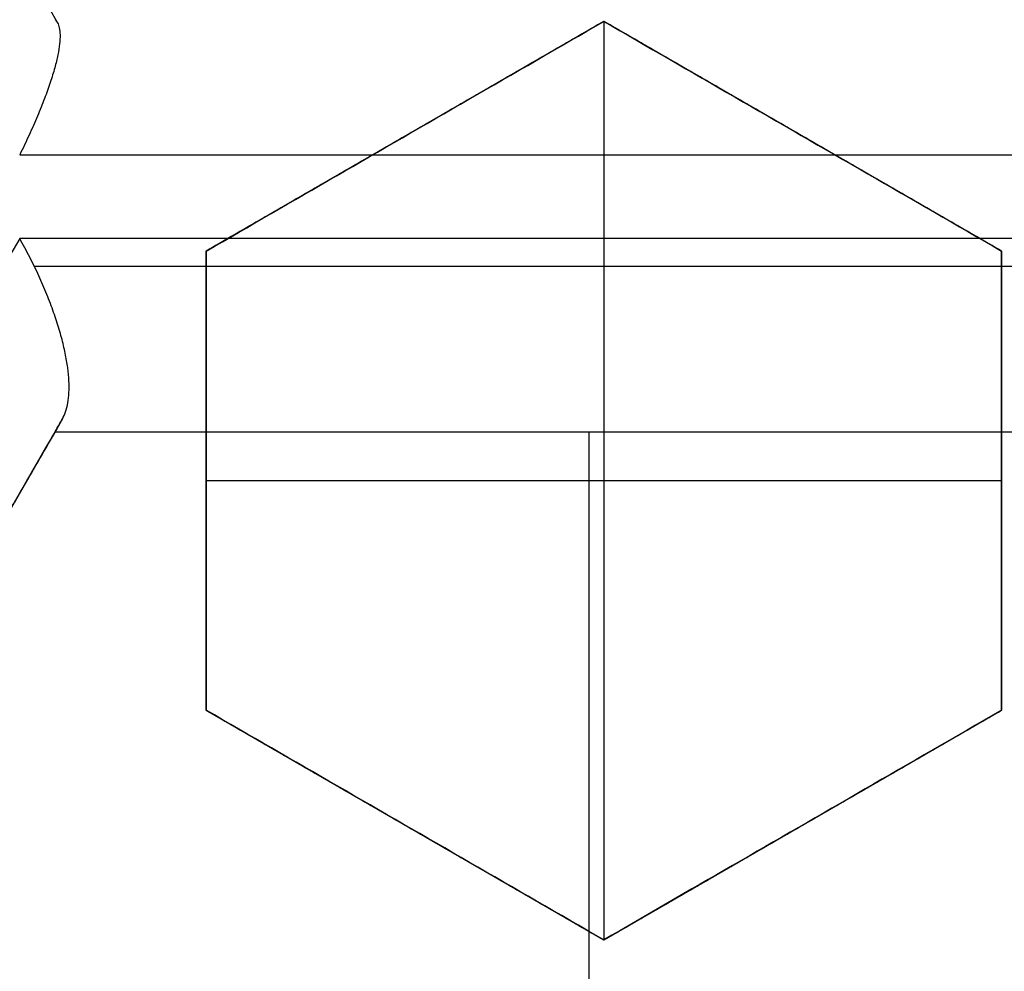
# Model space of a CAD drawing. Header units: centimetres. Extents: x -11.4 to 11.4, y -26.1 to 0.
# Tile 556 of 656: x -6.6108 to -6.5513, y -23.5899 to -23.5325. Entities that reach past the tile are written whole.
import ezdxf

# ---------------------------------------------------------------- set-up
doc = ezdxf.new("R2010")
doc.units = ezdxf.units.CM
doc.layers.add('Default', color=7, linetype='Continuous', true_color=0x000000)

msp = doc.modelspace()

# ---------------------------------------------------------------- linework, layer by layer
at = {"layer": 'Default'}
for p, q in [((-6.575500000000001, -23.53262762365, -3.269515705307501), (-6.599499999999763, -23.54648403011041, -3.269515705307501)), ((-6.551500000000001, -23.54648403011, -3.274535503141), (-6.575499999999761, -23.53262762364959, -3.274535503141)), ((-6.575500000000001, -23.53262762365, -3.2875), (-6.575500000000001, -23.58805324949, -3.2875)), ((-6.587499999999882, -23.53955582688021, -3.287500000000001), (-6.587499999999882, -23.53955582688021, -3.256550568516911)), ((-6.56349999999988, -23.53955582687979, -3.2875), (-6.56349999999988, -23.53955582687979, -3.264535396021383)), ((-6.599500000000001, -23.54648403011, -3.267559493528), (-6.599500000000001, -23.57419684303, -3.267559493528)), ((-6.551500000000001, -23.57419684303, -3.2757495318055), (-6.551500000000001, -23.54648403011, -3.2757495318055)), ((-6.608647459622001, -23.55742408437, -4.610801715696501), (-6.640897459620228, -23.61328272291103, -4.610801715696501)), ((-6.544147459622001, -23.55742408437, -4.5982013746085), (-6.608647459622, -23.55742408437, -4.5982013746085)), ((-6.576397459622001, -23.55742408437, -4.515), (-6.576397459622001, -23.66914136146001, -4.515)), ((-6.576132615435, -23.55742408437, -4.667619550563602), (-6.576132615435, -23.55742408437, -4.515)), ((-6.599500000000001, -23.56034043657, -3.2875), (-6.551500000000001, -23.56034043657, -3.2875)), ((-6.599500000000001, -23.56034043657, -3.287500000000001), (-6.599500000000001, -23.56034043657, -3.24951447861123)), ((-6.551500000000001, -23.56034043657, -3.2875), (-6.551500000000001, -23.56034043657, -3.265734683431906)), ((-6.599500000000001, -23.57419684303, -3.267559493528), (-6.57550000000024, -23.58805324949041, -3.267559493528)), ((-6.575499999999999, -23.58805324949, -3.2707965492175), (-6.551500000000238, -23.57419684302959, -3.2707965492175)), ((-6.58750000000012, -23.58112504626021, -3.287500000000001), (-6.58750000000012, -23.58112504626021, -3.250814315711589)), ((-6.563500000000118, -23.5811250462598, -3.2875), (-6.563500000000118, -23.5811250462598, -3.259043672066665))]:
    msp.add_line(p, q, dxfattribs=at)
at = {"layer": 'Default', "extrusion": (0, 0, -1)}
for centre, radius, start, end in [((7.050000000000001, -23.75, 3), 0.9, 90, 270), ((7.050000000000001, -23.75, 3.789997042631), 0.8999999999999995, 90, 270), ((7.050000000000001, -23.75, 4.600000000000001), 0.8550000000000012, 90, 270), ((7.050000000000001, -23.75, 4.27), 0.8250000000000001, 0, 180), ((7.050000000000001, -23.75, 4.48), 0.82, 0, 180), ((7.050000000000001, -23.75, 4.455), 0.7950000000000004, 0, 180), ((7.050000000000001, -23.75, 4.32), 0.7825000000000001, 0, 180), ((7.050000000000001, -23.75, 4.455), 0.7825000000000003, 0, 180), ((7.050000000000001, -23.75, 3.984878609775), 0.7584500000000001, 90, 180), ((7.050000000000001, -23.75, 4.345000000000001), 0.7575000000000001, 0, 180), ((7.050000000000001, -23.75, 3.2675), 0.6775000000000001, 0, 180), ((7.050000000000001, -23.75, 3.2775), 0.677500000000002, 0, 180), ((7.050000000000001, -23.75, 3.25), 0.6725, 0, 180), ((7.050000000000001, -23.75, 3.2875), 0.6725, 0, 180), ((7.050000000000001, -23.75, 3.25), 0.6367740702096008, 0, 180), ((7.050000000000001, -23.75, 3.269019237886), 0.6125, 0, 180), ((7.050000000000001, -23.75, 4.69), 0.6075000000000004, 0, 180), ((7.050000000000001, -23.75, 4.670980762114), 0.6075, 0, 180), ((7.050000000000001, -23.75, 3.255), 0.6075, 0, 180), ((7.050000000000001, -23.75, 3.2875), 0.6075, 0, 180), ((7.050000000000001, -23.75, 3.05), 0.5999999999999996, 90, 270), ((7.050000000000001, -23.75, 3.255), 0.55, 0, 180), ((7.050000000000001, -23.75, 3.263395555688), 0.5500000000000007, 0, 180)]:
    msp.add_arc(centre, radius, start, end, dxfattribs=at)
at = {"layer": 'Default'}
for centre, radius, start, end in [((-7.050000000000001, -23.75, -4.6), 0.8550000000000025, 270, 90), ((-7.050000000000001, -23.75, -4.27), 0.835, 270, 90), ((-7.050000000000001, -23.75, -4.58), 0.8349999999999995, 270, 90), ((-7.050000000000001, -23.75, -4.425000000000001), 0.8349999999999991, 270, 90), ((-7.050000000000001, -23.75, -4.295000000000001), 0.8250000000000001, 0, 180), ((-7.050000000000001, -23.75, -4.282500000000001), 0.8250000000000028, 0, 180), ((-7.050000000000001, -23.75, -4.32), 0.8, 0, 180), ((-7.050000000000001, -23.75, -3.1), 0.775, 270, 90), ((-7.050000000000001, -23.75, -3.5986250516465), 0.7749999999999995, 270, 90), ((-7.050000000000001, -23.75, -4.43), 0.7575000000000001, 0, 180), ((-7.050000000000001, -23.75, -4.3875), 0.7575000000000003, 0, 180), ((-7.050000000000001, -23.75, -3.2425), 0.75, 0, 180), ((-7.050000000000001, -23.75, -3.98), 0.75, 0, 180), ((-7.050000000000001, -23.75, -3.61125), 0.75, 0, 74.77009621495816), ((-7.050000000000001, -23.75, -3.2425), 0.7025000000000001, 0, 180), ((-7.050000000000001, -23.75, -3.2875), 0.6775000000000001, 0, 180), ((-7.050000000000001, -23.75, -3.26875), 0.6724999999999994, 0, 180), ((-7.050000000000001, -23.75, -4.66), 0.67, 0, 180), ((-7.050000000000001, -23.75, -4.69), 0.6400000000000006, 0, 180), ((-7.050000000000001, -23.75, -3.25), 0.636774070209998, 0, 180), ((-7.050000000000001, -23.75, -3.2875), 0.6231698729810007, 0, 180), ((-7.050000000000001, -23.75, -4.680490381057), 0.6075000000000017, 0, 180), ((-7.050000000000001, -23.75, -3.27125), 0.6075000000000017, 0, 180), ((-7.050000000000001, -23.75, -3), 0.6000000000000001, 270, 90), ((-7.050000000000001, -23.75, -3.1), 0.6000000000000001, 270, 90), ((-7.050000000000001, -23.75, -3.271791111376), 0.55, 0, 180)]:
    msp.add_arc(centre, radius, start, end, dxfattribs=at)
at = {"layer": 'Default', "extrusion": (-0.8660254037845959, -0.4999999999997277, 4.43363908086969e-10)}
msp.add_arc((17.04310333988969, -3.595000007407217, 17.48946862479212), 1.088452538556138, 268.2845792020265, 271.7154207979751, dxfattribs=at)
at = {"layer": 'Default', "extrusion": (0, -1, 0)}
msp.add_arc((-7.049999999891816, -3.595000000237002, 23.54067974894), 1.181602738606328, 291.8224643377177, 295.8891782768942, dxfattribs=at)
at = {"layer": 'Default', "extrusion": (-0.8660254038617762, 0.4999999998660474, 4.874831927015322e-10)}
msp.add_arc((24.09310334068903, -3.59499999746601, -6.047774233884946), 1.167293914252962, 250.1413982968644, 254.0973032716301, dxfattribs=at)
at = {"layer": 'Default', "extrusion": (0, 1, 0)}
for centre, radius, start, end in [((7.0499999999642, -3.595000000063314, -23.54572176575), 1.182484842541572, 244.1315639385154, 248.1946493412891), ((7.049999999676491, -3.595000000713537, -23.55742408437), 1.172630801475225, 244.4159726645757, 247.890487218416), ((7.050000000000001, -3.595000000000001, -23.55742408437), 1.172630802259, 244.4159726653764, 247.8904872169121)]:
    msp.add_arc(centre, radius, start, end, dxfattribs=at)
at = {"layer": 'Default', "extrusion": (2.997267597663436e-07, 0.9999999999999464, 1.324097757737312e-07)}
msp.add_arc((7.049992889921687, -3.594996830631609, -23.54742665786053), 1.182630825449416, 244.1803327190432, 248.1510250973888, dxfattribs=at)
at = {"layer": 'Default', "extrusion": (-0.8660254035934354, 0.5000000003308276, -1.043023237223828e-09)}
msp.add_arc((24.09310333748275, -3.595000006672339, -6.055455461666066), 1.157566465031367, 250.3958558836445, 253.7999403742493, dxfattribs=at)
at = {"layer": 'Default', "extrusion": (-0.8660254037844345, 0.5000000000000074, 0)}
msp.add_arc((24.09310333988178, -3.595000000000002, -6.055455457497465), 1.157566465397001, 250.3958558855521, 252.7102881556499, dxfattribs=at)
at = {"layer": 'Default'}
for points, degree in [([(-7.050000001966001, -22.85000591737, -4.579994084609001), (-7.038829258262, -22.85000591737, -4.579994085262), (-7.016470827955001, -22.85041309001, -4.57996809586), (-6.982913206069, -22.85229470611, -4.579978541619), (-6.949430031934, -22.85542554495, -4.579975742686), (-6.916038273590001, -22.85981313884, -4.579976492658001), (-6.882816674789, -22.86545048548, -4.579976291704), (-6.849855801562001, -22.87232107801, -4.579976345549), (-6.817154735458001, -22.88042458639, -4.579976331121), (-6.784792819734, -22.88974261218, -4.579976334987), (-6.752822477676, -22.90025696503, -4.579976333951), (-6.721248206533, -22.91196643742, -4.579976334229), (-6.690138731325, -22.92484687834, -4.579976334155), (-6.659531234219, -22.93888214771, -4.579976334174), (-6.629466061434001, -22.95405467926, -4.579976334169), (-6.60000794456, -22.97033040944, -4.579976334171), (-6.571170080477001, -22.98770094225, -4.57997633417), (-6.542992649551, -23.00614419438, -4.57997633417), (-6.515530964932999, -23.02562391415, -4.57997633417), (-6.488811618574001, -23.04612101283, -4.57997633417), (-6.462881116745, -23.06760056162, -4.57997633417), (-6.437786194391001, -23.09002131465, -4.57997633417), (-6.413531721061, -23.11337910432, -4.57997633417), (-6.390166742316, -23.13762926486, -4.57997633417), (-6.367728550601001, -23.1627320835, -4.57997633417), (-6.346240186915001, -23.18866229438, -4.57997633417), (-6.325745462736, -23.21536660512, -4.57997633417), (-6.306266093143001, -23.24281397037, -4.57997633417), (-6.287815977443, -23.27098694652, -4.57997633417), (-6.270435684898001, -23.29982524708, -4.57997633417), (-6.254144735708, -23.32929531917, -4.57997633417), (-6.238966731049, -23.35935601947, -4.57997633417), (-6.22493234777, -23.3899431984, -4.57997633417), (-6.212045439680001, -23.4210469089, -4.57997633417), (-6.200328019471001, -23.4526190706, -4.57997633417), (-6.189801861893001, -23.48460021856, -4.57997633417), (-6.180477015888, -23.5169596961, -4.57997633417), (-6.172370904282, -23.54963853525, -4.57997633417), (-6.165495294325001, -23.58258113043, -4.57997633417), (-6.159852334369, -23.61577939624, -4.57997633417), (-6.155455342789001, -23.64916502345, -4.57997633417), (-6.152310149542, -23.68268801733, -4.57997633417), (-6.150420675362, -23.71631200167, -4.57997633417), (-6.149790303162, -23.74996560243, -4.57997633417), (-6.150418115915, -23.78361971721, -4.57997633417), (-6.152305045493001, -23.81724384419, -4.57997633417), (-6.155447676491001, -23.85076694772, -4.57997633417), (-6.159842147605, -23.884153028, -4.57997633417), (-6.165482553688, -23.91735152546, -4.57997633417), (-6.172355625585, -23.95029454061, -4.57997633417), (-6.180459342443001, -23.98297436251, -4.57997633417), (-6.189781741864, -24.01533455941, -4.57997633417), (-6.200305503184, -24.0473165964, -4.57997633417), (-6.212020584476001, -24.07888976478, -4.57997633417), (-6.224905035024, -24.10999420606, -4.57997633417), (-6.238937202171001, -24.14058267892, -4.57997633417), (-6.254113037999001, -24.170644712, -4.57997633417), (-6.270401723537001, -24.20011593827, -4.57997633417), (-6.287779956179, -24.2289557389, -4.57997633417), (-6.306227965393, -24.25713010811, -4.57997633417), (-6.325705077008, -24.28457868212, -4.57997633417), (-6.346198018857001, -24.3112848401, -4.57997633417), (-6.367684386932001, -24.33721659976, -4.57997633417), (-6.390120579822, -24.3623209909, -4.57997633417), (-6.413483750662, -24.38657293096, -4.57997633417), (-6.437736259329, -24.40993235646, -4.57997633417), (-6.462829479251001, -24.4323550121, -4.57997633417), (-6.488758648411, -24.45383675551, -4.57997633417), (-6.515476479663, -24.47433588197, -4.57997633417), (-6.542936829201, -24.49381775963, -4.57997633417), (-6.571112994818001, -24.51226319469, -4.57997633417), (-6.599949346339, -24.52963576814, -4.579976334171), (-6.629406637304, -24.54591392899, -4.579976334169), (-6.659470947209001, -24.56108882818, -4.579976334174), (-6.690077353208, -24.57512635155, -4.579976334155), (-6.721186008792, -24.58800916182, -4.579976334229), (-6.752759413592, -24.59972097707, -4.579976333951), (-6.784729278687, -24.61023780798, -4.579976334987), (-6.817091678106, -24.61955853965, -4.579976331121), (-6.849792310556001, -24.62766442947, -4.579976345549), (-6.88275073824, -24.63453701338, -4.579976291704), (-6.915969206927, -24.64017644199, -4.579976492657), (-6.949361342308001, -24.64456678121, -4.579975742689), (-6.982852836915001, -24.64770094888, -4.579978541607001), (-7.016430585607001, -24.64958576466, -4.579968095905), (-7.038814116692, -24.64999408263, -4.579994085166), (-7.049999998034, -24.64999408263, -4.579994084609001)], 3), ([(-7.050000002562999, -22.87000771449, -4.599992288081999), (-7.038929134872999, -22.87000771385, -4.599992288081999), (-7.016824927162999, -22.87044777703, -4.600003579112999), (-6.983759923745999, -22.87231003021, -4.599999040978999), (-6.950849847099, -22.8754191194, -4.600000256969), (-6.918072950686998, -22.87975909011, -4.599999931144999), (-6.885477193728, -22.88532902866, -4.600000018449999), (-6.853104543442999, -22.89212084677, -4.599999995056), (-6.820976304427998, -22.90013377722, -4.600000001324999), (-6.789232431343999, -22.90933233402, -4.599999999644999), (-6.757976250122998, -22.91967364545, -4.600000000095), (-6.727177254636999, -22.93115663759, -4.599999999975), (-6.696849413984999, -22.94377187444, -4.600000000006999), (-6.666982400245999, -22.95752443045, -4.599999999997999), (-6.637633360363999, -22.97239239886, -4.6), (-6.608880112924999, -22.98833558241, -4.6), (-6.580743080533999, -23.00534064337, -4.6), (-6.553257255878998, -23.02338719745, -4.6), (-6.526470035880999, -23.04244368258, -4.6), (-6.500404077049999, -23.06249428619, -4.6), (-6.475109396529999, -23.08350162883, -4.6), (-6.450633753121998, -23.10542314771, -4.6), (-6.426981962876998, -23.12825403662, -4.6), (-6.404200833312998, -23.15195089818, -4.6), (-6.382323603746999, -23.17647785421, -4.6), (-6.361371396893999, -23.20181201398, -4.6), (-6.341387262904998, -23.22790124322, -4.6), (-6.322391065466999, -23.25471754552, -4.6), (-6.304398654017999, -23.28224122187, -4.6), (-6.287450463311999, -23.31041192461, -4.6), (-6.271564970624, -23.33919764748, -4.6), (-6.256764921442, -23.36855872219, -4.6), (-6.243080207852, -23.39843256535, -4.6), (-6.2305142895, -23.42881031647, -4.6), (-6.219089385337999, -23.45964319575, -4.6), (-6.208826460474, -23.4908734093, -4.6), (-6.199734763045, -23.52247268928, -4.6), (-6.191831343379, -23.55438357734, -4.6), (-6.185127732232, -23.58655183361, -4.6), (-6.179626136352, -23.61896932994, -4.6), (-6.175339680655, -23.65156823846, -4.6), (-6.172273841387, -23.68430056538, -4.6), (-6.170432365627, -23.71713212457, -4.6), (-6.169818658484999, -23.74999277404, -4.6), (-6.170431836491, -23.78285372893, -4.6), (-6.172272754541, -23.81568473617, -4.6), (-6.17533790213, -23.84841578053, -4.6), (-6.179623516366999, -23.88101313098, -4.6), (-6.185124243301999, -23.91342969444, -4.6), (-6.191827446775, -23.94559951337, -4.6), (-6.199731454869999, -23.97751522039, -4.6), (-6.208824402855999, -24.00912015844, -4.6), (-6.219088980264, -24.04035585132, -4.6), (-6.230515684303, -24.07119339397, -4.6), (-6.243083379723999, -24.10157483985, -4.6), (-6.256770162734, -24.13145229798, -4.6), (-6.271572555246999, -24.16081683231, -4.6), (-6.287460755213, -24.18960605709, -4.6), (-6.304412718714, -24.21778133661, -4.6), (-6.322408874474, -24.24530870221, -4.6), (-6.341407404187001, -24.27212610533, -4.6), (-6.361391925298, -24.29821371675, -4.6), (-6.382342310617, -24.32354381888, -4.6), (-6.404216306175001, -24.34806569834, -4.6), (-6.426994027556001, -24.37175796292, -4.6), (-6.450643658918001, -24.39458604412, -4.6), (-6.475121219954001, -24.41650866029, -4.6), (-6.500422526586, -24.43752061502, -4.6), (-6.526496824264, -24.45757628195, -4.6), (-6.553291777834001, -24.47663651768, -4.6), (-6.580784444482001, -24.49468551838, -4.6), (-6.608928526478, -24.51169257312, -4.6), (-6.637691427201, -24.52763854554, -4.6), (-6.667051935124, -24.54250933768, -4.599999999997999), (-6.696931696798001, -24.55626435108, -4.600000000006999), (-6.727274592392, -24.56888192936, -4.599999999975), (-6.758087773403, -24.58036572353, -4.600000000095), (-6.789353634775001, -24.59070531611, -4.599999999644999), (-6.821099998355, -24.59989952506, -4.600000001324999), (-6.853227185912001, -24.60790727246, -4.599999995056), (-6.885602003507, -24.61469476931, -4.600000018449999), (-6.918204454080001, -24.62026089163, -4.599999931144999), (-6.950981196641, -24.6245956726, -4.600000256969), (-6.983876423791, -24.62769844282, -4.599999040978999), (-7.01690332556, -24.62955448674, -4.600003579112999), (-7.038958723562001, -24.62999228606, -4.599992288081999), (-7.049999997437, -24.62999228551, -4.599992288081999)], 3), ([(-7.050000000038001, -22.97338343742, -4.211616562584), (-7.040034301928, -22.97326068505, -4.211739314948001), (-7.0200716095, -22.97339655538, -4.211987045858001), (-6.990068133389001, -22.97475443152, -4.212364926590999), (-6.960077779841, -22.97727194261, -4.212748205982), (-6.930172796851, -22.98094910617, -4.213135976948), (-6.900463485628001, -22.98577184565, -4.213526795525), (-6.870960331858, -22.99173644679, -4.213920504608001), (-6.841728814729, -22.9988285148, -4.21431621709), (-6.812767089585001, -23.00704882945, -4.214713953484), (-6.784149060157, -23.01637813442, -4.215112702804), (-6.755903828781, -23.0268065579, -4.215512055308), (-6.728083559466, -23.03831624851, -4.215911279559), (-6.700785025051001, -23.0508628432, -4.216308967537), (-6.673979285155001, -23.06445271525, -4.216705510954), (-6.647535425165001, -23.07916987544, -4.21710293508), (-6.621903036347, -23.09477466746, -4.217494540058), (-6.598251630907, -23.11044028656, -4.217861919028), (-6.577686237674, -23.12510785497, -4.218186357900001), (-6.559354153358, -23.13903749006, -4.21847964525), (-6.54189295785, -23.15310658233, -4.218762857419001), (-6.524518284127, -23.16795465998, -4.219048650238), (-6.507527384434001, -23.18336335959, -4.2193327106), (-6.491033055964, -23.19923462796, -4.219611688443), (-6.475328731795, -23.21524076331, -4.219887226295), (-6.459818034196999, -23.23196178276, -4.220170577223), (-6.443392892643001, -23.25075472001, -4.220483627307), (-6.425759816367, -23.27235681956, -4.220836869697), (-6.407902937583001, -23.29596432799, -4.221215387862), (-6.390537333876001, -23.320853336, -4.221606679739), (-6.374163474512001, -23.34636627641, -4.22200017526), (-6.358774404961, -23.37250001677, -4.222395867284), (-6.344394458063, -23.39922104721, -4.222793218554), (-6.331054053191, -23.42647417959, -4.223191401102), (-6.318782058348, -23.45419617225, -4.223589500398), (-6.307584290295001, -23.4823692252, -4.223987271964), (-6.297472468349, -23.51096694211, -4.224384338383), (-6.288462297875, -23.53995216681, -4.224780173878), (-6.280576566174, -23.56925476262, -4.22517382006), (-6.273829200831, -23.59881391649, -4.225564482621), (-6.268224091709, -23.62860184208, -4.225951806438), (-6.263764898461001, -23.65860388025, -4.226335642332), (-6.260461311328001, -23.68877269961, -4.226715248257), (-6.258320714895, -23.71905055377, -4.227090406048), (-6.257345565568, -23.74942073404, -4.227459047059), (-6.257541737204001, -23.78002186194, -4.227829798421), (-6.258911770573, -23.81056761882, -4.228207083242), (-6.261454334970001, -23.84105143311, -4.228588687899), (-6.265161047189, -23.87138087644, -4.228974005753), (-6.270024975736, -23.90153190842, -4.229362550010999), (-6.276045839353, -23.9314946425, -4.229754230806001), (-6.283206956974, -23.96118644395, -4.230147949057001), (-6.291506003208, -23.99059835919, -4.230543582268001), (-6.300922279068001, -24.01965553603, -4.230940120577), (-6.311447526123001, -24.04833621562, -4.23133725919), (-6.323068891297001, -24.07660058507, -4.231734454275), (-6.335758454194, -24.10438344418, -4.232130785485), (-6.349513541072, -24.13167755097, -4.232526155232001), (-6.364293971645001, -24.15840378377, -4.232919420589), (-6.380099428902, -24.18456209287, -4.233310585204), (-6.396889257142, -24.21008352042, -4.23369863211), (-6.414649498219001, -24.23494853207, -4.2340832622), (-6.433349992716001, -24.25911283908, -4.234463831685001), (-6.452961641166, -24.28254236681, -4.234839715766), (-6.473558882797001, -24.30531097, -4.235212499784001), (-6.49503825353, -24.32728630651, -4.23557888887), (-6.517395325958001, -24.34847618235, -4.235952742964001), (-6.540529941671, -24.36877856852, -4.236330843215), (-6.564422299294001, -24.3881804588, -4.236713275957), (-6.589045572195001, -24.40665840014, -4.237099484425), (-6.614348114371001, -24.42417454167, -4.237488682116), (-6.640315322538, -24.44071804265, -4.237880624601), (-6.666876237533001, -24.45624449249, -4.238274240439), (-6.694029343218, -24.47075331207, -4.238669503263), (-6.721707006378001, -24.48420741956, -4.239065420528), (-6.749886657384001, -24.49659654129, -4.239461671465), (-6.778516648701, -24.50789701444, -4.239857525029), (-6.807545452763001, -24.51809033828, -4.240252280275), (-6.836977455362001, -24.52717647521, -4.240645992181), (-6.866748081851, -24.53513189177, -4.241037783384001), (-6.896791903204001, -24.54193893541, -4.241426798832), (-6.927035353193, -24.54758431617, -4.241812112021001), (-6.957482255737, -24.55207143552, -4.242193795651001), (-6.988153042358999, -24.55539777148, -4.242572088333), (-7.019001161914, -24.55754929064, -4.242946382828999), (-7.039657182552, -24.55819289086, -4.243192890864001), (-7.050000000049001, -24.5583152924, -4.243315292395)], 3), ([(-7.050000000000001, -24.525, -4.097250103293), (-7.040059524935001, -24.525, -4.097056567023), (-7.020176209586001, -24.52461734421, -4.096666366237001), (-6.990398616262, -24.52289677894, -4.096072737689), (-6.960681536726, -24.52002887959, -4.095471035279), (-6.93109326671, -24.51601765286, -4.094862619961), (-6.901708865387, -24.51087533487, -4.094249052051), (-6.872544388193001, -24.5046065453, -4.09363068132), (-6.843642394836, -24.49722044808, -4.093008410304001), (-6.815018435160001, -24.48871913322, -4.0923825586), (-6.786746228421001, -24.47912222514, -4.091754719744), (-6.758891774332, -24.4684549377, -4.091126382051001), (-6.731464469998, -24.45672251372, -4.090497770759), (-6.704505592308, -24.44394203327, -4.089869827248), (-6.67803608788, -24.43012136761, -4.089243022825), (-6.652126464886, -24.41529568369, -4.088619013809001), (-6.626828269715, -24.3994976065, -4.087999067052), (-6.602153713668, -24.38273637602, -4.0873834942), (-6.578133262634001, -24.3650315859, -4.086773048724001), (-6.554796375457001, -24.34640201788, -4.086168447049), (-6.532209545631, -24.32690110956, -4.085571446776), (-6.510389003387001, -24.3065441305, -4.084982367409), (-6.489390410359, -24.28538619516, -4.084403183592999), (-6.469190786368, -24.26340330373, -4.083811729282), (-6.449850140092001, -24.24065475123, -4.083213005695), (-6.431412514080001, -24.21719494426, -4.082607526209), (-6.413897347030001, -24.19305176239, -4.081996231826), (-6.397322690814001, -24.16825132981, -4.081379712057), (-6.381698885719, -24.14280524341, -4.08075829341), (-6.367066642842, -24.11677498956, -4.08013349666), (-6.353463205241, -24.0902319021, -4.079507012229), (-6.340892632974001, -24.06319079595, -4.078879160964), (-6.329354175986, -24.03564384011, -4.078249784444), (-6.318873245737, -24.00763676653, -4.077619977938), (-6.309493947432, -23.97928509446, -4.076992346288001), (-6.30125860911, -23.95075631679, -4.07637049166), (-6.294105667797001, -23.92190387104, -4.075751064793), (-6.287919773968, -23.89202918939, -4.075119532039), (-6.282925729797, -23.8619255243, -4.074493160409), (-6.27922777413, -23.83252088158, -4.073890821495), (-6.276803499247, -23.80502748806, -4.073336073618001), (-6.275387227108, -23.77883524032, -4.072814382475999), (-6.274846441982, -23.7520817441, -4.072290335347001), (-6.27524316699, -23.72509774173, -4.071763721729), (-6.276580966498, -23.69814539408, -4.071227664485), (-6.278824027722, -23.67162969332, -4.070693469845), (-6.281923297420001, -23.64546667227, -4.070159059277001), (-6.286213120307, -23.61756303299, -4.069581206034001), (-6.291882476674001, -23.58816071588, -4.068963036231), (-6.298864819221, -23.55833921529, -4.068326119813), (-6.306953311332, -23.52908125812, -4.067691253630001), (-6.315942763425, -23.50084682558, -4.067069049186), (-6.32605741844, -23.47281764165, -4.066441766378), (-6.33729162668, -23.44508928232, -4.065811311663), (-6.349584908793, -23.41782536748, -4.065181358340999), (-6.362822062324, -23.39124745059, -4.064557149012), (-6.37709700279, -23.36512302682, -4.063933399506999), (-6.392790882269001, -23.33888569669, -4.063296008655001), (-6.409455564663, -23.31338657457, -4.062665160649), (-6.426553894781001, -23.2893367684, -4.062059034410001), (-6.443232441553, -23.26761872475, -4.061501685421), (-6.459897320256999, -23.24737082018, -4.060973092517), (-6.477614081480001, -23.22727445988, -4.060438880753), (-6.496156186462, -23.20766698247, -4.059907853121), (-6.51534924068, -23.18873946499, -4.059383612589), (-6.534885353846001, -23.17076718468, -4.058857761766), (-6.55491030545, -23.15354506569, -4.058329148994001), (-6.577115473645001, -23.13575777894, -4.057753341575), (-6.601253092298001, -23.11789125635, -4.057139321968), (-6.626598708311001, -23.10063985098, -4.056506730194), (-6.652285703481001, -23.08460866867, -4.055877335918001), (-6.677996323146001, -23.06990393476, -4.055258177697), (-6.704396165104, -23.05611215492, -4.054632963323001), (-6.731394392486, -23.04330809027, -4.054004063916), (-6.758888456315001, -23.03154563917, -4.053373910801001), (-6.786758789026, -23.02087354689, -4.052745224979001), (-6.814990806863, -23.01129023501, -4.052118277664), (-6.843596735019, -23.00279199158, -4.051492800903), (-6.872529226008, -22.99539659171, -4.050869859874), (-6.901712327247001, -22.98912386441, -4.050251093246), (-6.931093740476, -22.98398257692, -4.049637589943), (-6.96064747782, -22.97997545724, -4.049029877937), (-6.990359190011, -22.97710596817, -4.048428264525), (-7.020171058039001, -22.97538252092, -4.047833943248), (-7.040058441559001, -22.975, -4.047443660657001), (-7.050000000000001, -22.975, -4.047250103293)], 3), ([(-6.608480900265, -23.53271257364, -4.682964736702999), (-6.608516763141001, -23.53265045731, -4.682706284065), (-6.608577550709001, -23.53254517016, -4.682176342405), (-6.608634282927, -23.53244690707, -4.681339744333), (-6.608647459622, -23.53242408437, -4.680756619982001), (-6.608647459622, -23.53242408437, -4.680458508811)], 3), ([(-6.5755, -23.53262762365, -3.2875), (-6.5875, -23.53955582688, -3.2875), (-6.599500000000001, -23.54648403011, -3.2875)], 2), ([(-6.599500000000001, -23.54648403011, -3.251531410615), (-6.596904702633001, -23.54498563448, -3.252616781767), (-6.591666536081, -23.54196137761, -3.254807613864), (-6.583667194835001, -23.53734295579, -3.258153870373), (-6.578238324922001, -23.53420859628, -3.260425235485), (-6.5755, -23.53262762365, -3.261571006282)], 3), ([(-6.551500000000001, -23.54648403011, -3.2875), (-6.5635, -23.53955582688, -3.2875), (-6.5755, -23.53262762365, -3.2875)], 2), ([(-6.5755, -23.53262762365, -3.2875), (-6.5755, -23.53262762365, -3.274535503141), (-6.5755, -23.53262762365, -3.261571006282)], 2), ([(-6.5755, -23.53262762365, -3.261571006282), (-6.572868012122, -23.53414720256, -3.262211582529), (-6.567580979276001, -23.5371996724, -3.263511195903), (-6.559585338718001, -23.54181595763, -3.265514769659), (-6.554203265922, -23.5449232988, -3.266888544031), (-6.551500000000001, -23.54648403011, -3.26758475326)], 3), ([(-6.608480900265, -23.53271257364, -4.682964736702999), (-6.608433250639, -23.53279510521, -4.683308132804), (-6.608357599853, -23.53299781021, -4.684006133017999), (-6.608311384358, -23.53342483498, -4.685078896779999), (-6.608340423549, -23.53397339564, -4.686146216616), (-6.608446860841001, -23.53463436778, -4.687181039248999), (-6.608634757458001, -23.53541421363, -4.688182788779), (-6.60890490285, -23.53630150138, -4.689124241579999), (-6.609252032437, -23.53727598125, -4.689980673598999), (-6.609678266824, -23.53834000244, -4.690749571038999), (-6.610180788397, -23.53948043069, -4.691412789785), (-6.610560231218, -23.54027510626, -4.691771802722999), (-6.610760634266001, -23.54067974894, -4.691929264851)], 3), ([(-6.609870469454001, -23.54742405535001, -4.692680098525), (-6.609962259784, -23.54723436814, -4.692716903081), (-6.610150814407, -23.54685486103, -4.692780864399), (-6.610448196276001, -23.54628611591, -4.692847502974), (-6.610655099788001, -23.54590937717, -4.692872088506), (-6.610760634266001, -23.54572176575, -4.692879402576)], 3), ([(-6.599500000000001, -23.54648403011, -3.2875), (-6.599500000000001, -23.56034043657, -3.2875), (-6.599500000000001, -23.57419684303, -3.2875)], 2), ([(-6.599500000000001, -23.57419684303, -3.247618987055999), (-6.599500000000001, -23.5711247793, -3.248025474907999), (-6.599500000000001, -23.56497596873, -3.248857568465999), (-6.599500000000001, -23.55574138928, -3.250161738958), (-6.599500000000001, -23.54957173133, -3.251068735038), (-6.599500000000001, -23.54648403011, -3.251531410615)], 3), ([(-6.599500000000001, -23.54648403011, -3.251531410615), (-6.599500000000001, -23.54648403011, -3.2695157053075), (-6.599500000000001, -23.54648403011, -3.2875)], 2), ([(-6.551500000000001, -23.54648403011, -3.26758475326), (-6.551500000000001, -23.54648403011, -3.27754237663), (-6.551500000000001, -23.54648403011, -3.2875)], 2), ([(-6.551500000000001, -23.57419684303, -3.2875), (-6.551500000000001, -23.56034043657, -3.2875), (-6.551500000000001, -23.54648403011, -3.2875)], 2), ([(-6.551500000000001, -23.54648403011, -3.26758475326), (-6.551500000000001, -23.54956840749, -3.267160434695), (-6.551500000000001, -23.55573365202, -3.266328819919), (-6.551500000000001, -23.56496907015, -3.26513348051), (-6.551500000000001, -23.57112183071, -3.264371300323), (-6.551500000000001, -23.57419684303, -3.263999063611)], 3), ([(-6.608180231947, -23.5566148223, -4.685466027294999), (-6.608106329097, -23.55648681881, -4.685758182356), (-6.607976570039, -23.55619883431, -4.686343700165), (-6.607841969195, -23.55566748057, -4.687217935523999), (-6.607774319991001, -23.5550412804, -4.688069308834), (-6.607776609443, -23.5543328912, -4.688877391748), (-6.607850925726, -23.55353670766, -4.689644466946), (-6.608000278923, -23.55265954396, -4.690356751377), (-6.608224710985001, -23.55171455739, -4.690999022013), (-6.608521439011, -23.55071652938, -4.691559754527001), (-6.608895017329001, -23.54965754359, -4.692039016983), (-6.609342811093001, -23.54855490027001, -4.692422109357), (-6.609687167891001, -23.54780285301, -4.692606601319), (-6.609870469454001, -23.54742405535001, -4.692680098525)], 3), ([(-6.608647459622, -23.55742408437, -4.681402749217), (-6.608647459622, -23.55742408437, -4.681785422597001), (-6.608625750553, -23.55738648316, -4.682529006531), (-6.608533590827, -23.55722685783, -4.683580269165), (-6.608386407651, -23.55697192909, -4.684563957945), (-6.608254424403, -23.5567433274, -4.685172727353), (-6.608180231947, -23.5566148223, -4.685466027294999)], 3), ([(-6.608647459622, -23.55742408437, -4.515), (-6.624772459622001, -23.58535340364, -4.515), (-6.640897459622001, -23.61328272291, -4.515)], 2), ([(-6.544147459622, -23.55742408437, -4.515), (-6.576397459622, -23.55742408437, -4.515), (-6.608647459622, -23.55742408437, -4.515)], 2), ([(-6.608647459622, -23.55742408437, -4.681402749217), (-6.608647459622, -23.55742408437, -4.5982013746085), (-6.608647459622, -23.55742408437, -4.515)], 2), ([(-6.599500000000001, -23.57419684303, -3.2875), (-6.5875, -23.58112504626, -3.2875), (-6.5755, -23.58805324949, -3.2875)], 2), ([(-6.5755, -23.58805324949, -3.254093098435), (-6.578217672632, -23.58648420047, -3.2533414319), (-6.58361895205, -23.58336577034, -3.251859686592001), (-6.591613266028, -23.57875025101, -3.249703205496), (-6.596881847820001, -23.5757084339, -3.248306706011), (-6.599500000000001, -23.57419684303, -3.247618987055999)], 3), ([(-6.599500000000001, -23.57419684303, -3.247618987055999), (-6.599500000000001, -23.57419684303, -3.267559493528), (-6.599500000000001, -23.57419684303, -3.2875)], 2), ([(-6.5755, -23.58805324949, -3.2875), (-6.5635, -23.58112504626, -3.2875), (-6.551500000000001, -23.57419684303, -3.2875)], 2), ([(-6.551500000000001, -23.57419684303, -3.263999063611), (-6.554280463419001, -23.57580214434, -3.262850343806), (-6.559765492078, -23.57896892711, -3.260584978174), (-6.567762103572, -23.58358577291, -3.257284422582), (-6.572945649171, -23.58657849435, -3.255146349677), (-6.5755, -23.58805324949, -3.254093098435)], 3), ([(-6.551500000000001, -23.57419684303, -3.263999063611), (-6.551500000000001, -23.57419684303, -3.2757495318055), (-6.551500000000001, -23.57419684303, -3.2875)], 2), ([(-6.5755, -23.58805324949, -3.254093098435), (-6.5755, -23.58805324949, -3.2707965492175), (-6.5755, -23.58805324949, -3.2875)], 2)]:
    msp.add_open_spline(points, degree=degree, dxfattribs=at)
for points, knots in [([(-6.478173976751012, -23.20173285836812, -4.270000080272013), (-6.482021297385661, -23.19772033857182, -4.269893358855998), (-6.494769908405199, -23.18470228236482, -4.269544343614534), (-6.517131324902, -23.163383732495, -4.268952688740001), (-6.555874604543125, -23.12985687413, -4.267949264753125), (-6.607799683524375, -23.091156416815, -4.2666554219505), (-6.675054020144, -23.05066959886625, -4.265054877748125), (-6.7463420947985, -23.016890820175, -4.263430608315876), (-6.820635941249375, -22.99036875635, -4.261806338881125), (-6.896820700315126, -22.971442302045, -4.260205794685), (-6.960902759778, -22.962091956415, -4.258911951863), (-7.012005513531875, -22.95840408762, -4.257908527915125), (-7.0500054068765, -22.95749735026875, -4.257180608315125), (-7.088005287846, -22.95840460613, -4.2564526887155), (-7.139107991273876, -22.96209317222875, -4.255449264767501), (-7.203189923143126, -22.97144439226, -4.254155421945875), (-7.279374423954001, -22.99037188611, -4.2525548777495), (-7.353667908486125, -23.01689496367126, -4.250930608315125), (-7.424955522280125, -23.05067471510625, -4.249306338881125), (-7.492209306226, -23.09116245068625, -4.247705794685), (-7.5441338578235, -23.129863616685, -4.246411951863), (-7.582876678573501, -23.16339100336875, -4.245408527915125), (-7.610387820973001, -23.189619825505, -4.244680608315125), (-7.6366162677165, -23.2171313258, -4.243952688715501), (-7.670143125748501, -23.25587460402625, -4.2429492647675), (-7.708843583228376, -23.3077996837, -4.241655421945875), (-7.74933040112, -23.375054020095, -4.2400548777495), (-7.783109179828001, -23.44634209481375, -4.238430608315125), (-7.8096312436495, -23.520635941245, -4.236806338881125), (-7.8285576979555, -23.596820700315, -4.235205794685), (-7.837908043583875, -23.66090275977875, -4.233911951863), (-7.8415959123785, -23.71200551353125, -4.232908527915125), (-7.842502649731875, -23.750005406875, -4.232180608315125), (-7.8415953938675, -23.78800528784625, -4.2314526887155), (-7.837906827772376, -23.839107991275, -4.2304492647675), (-7.828555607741, -23.90318992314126, -4.229155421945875), (-7.814564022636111, -23.95950704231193, -4.227972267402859), (-7.80500461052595, -23.98996202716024, -4.227316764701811), (-7.803236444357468, -23.99538910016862, -4.227199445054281)], [9.27219242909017, 9.27219242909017, 9.27219242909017, 9.27219242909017, 9.448947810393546, 9.852123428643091, 10.25529904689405, 11.06165028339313, 11.86800151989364, 12.67435275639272, 13.48070399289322, 14.28705522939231, 15.09340646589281, 15.49658208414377, 15.89975770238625, 16.30293332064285, 16.70610893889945, 17.51246017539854, 18.31881141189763, 19.12516264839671, 19.9315138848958, 20.73786512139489, 21.54421635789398, 21.94739197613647, 22.35056759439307, 22.75374321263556, 23.15691883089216, 23.96327006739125, 24.76962130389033, 25.57597254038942, 26.38232377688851, 27.18867501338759, 27.99502624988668, 28.39820186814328, 28.80137748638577, 29.20455310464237, 29.60772872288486, 30.41407995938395, 31.22043119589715, 31.39594200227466, 31.39594200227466, 31.39594200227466, 31.39594200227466]), ([(-7.050000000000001, -22.975, -4.112549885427), (-7.039995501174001, -22.975, -4.112744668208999), (-7.019986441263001, -22.97538749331, -4.113137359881), (-6.990017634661, -22.97713036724, -4.113734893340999), (-6.960138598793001, -22.98003228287, -4.114340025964), (-6.930394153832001, -22.98408890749, -4.114951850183), (-6.900828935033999, -22.98929417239, -4.11556944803), (-6.871487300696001, -22.99564028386, -4.11619189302), (-6.842413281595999, -23.0031177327, -4.116818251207), (-6.813650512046, -23.01171530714, -4.117447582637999), (-6.785242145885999, -23.02142011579, -4.118078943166), (-6.757230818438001, -23.03221759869, -4.118711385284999), (-6.729658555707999, -23.04409155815, -4.119343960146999), (-6.702566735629, -23.05702417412, -4.119975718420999), (-6.675996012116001, -23.07099603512, -4.120605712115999), (-6.649986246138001, -23.08598617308, -4.121232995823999), (-6.624576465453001, -23.10197208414, -4.121856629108), (-6.599804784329, -23.11892977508, -4.122475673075), (-6.575708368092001, -23.13683378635, -4.123089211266), (-6.552323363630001, -23.15565723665, -4.123696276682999), (-6.529684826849, -23.1753718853, -4.124296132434), (-6.507826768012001, -23.19594807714, -4.124887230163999), (-6.486781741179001, -23.21735514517, -4.125471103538), (-6.466581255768, -23.23956105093, -4.126067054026), (-6.447255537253, -23.26253259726, -4.126669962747), (-6.428833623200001, -23.28623530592, -4.127280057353), (-6.411343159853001, -23.310633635, -4.127896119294), (-6.394810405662, -23.33569098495, -4.128517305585), (-6.379260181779, -23.36136976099, -4.129142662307), (-6.364715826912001, -23.38763144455, -4.129771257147), (-6.351199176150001, -23.41443662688, -4.130402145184), (-6.338730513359, -23.44174509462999, -4.131034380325), (-6.32732855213, -23.46951586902, -4.131667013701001), (-6.317010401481, -23.49770727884, -4.132299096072), (-6.307791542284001, -23.52627701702, -4.132929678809), (-6.299685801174, -23.55518221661, -4.133557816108), (-6.292705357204, -23.58437939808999, -4.134182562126), (-6.286860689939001, -23.61382458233, -4.134802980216), (-6.282160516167, -23.64347360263, -4.135418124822), (-6.278611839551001, -23.67328208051, -4.136027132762), (-6.276219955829, -23.70320495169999, -4.136628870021), (-6.275169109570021, -23.72879661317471, -4.137136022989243), (-6.275000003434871, -23.74440039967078, -4.137440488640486), (-6.275000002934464, -23.74999999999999, -4.137549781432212)], [-47.44131903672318, -47.44131903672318, -47.44131903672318, -47.44131903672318, -47.14105752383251, -46.84079601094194, -46.54053449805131, -46.24027298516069, -45.94001147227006, -45.63974995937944, -45.33948844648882, -45.03922693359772, -44.7389654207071, -44.43870390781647, -44.13844239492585, -43.83818088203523, -43.5379193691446, -43.23765785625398, -42.93739634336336, -42.63713483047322, -42.33687331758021, -42.03661180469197, -41.73635029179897, -41.43608877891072, -41.13582726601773, -40.83556575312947, -40.53530424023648, -40.23504272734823, -39.93478121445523, -39.63451970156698, -39.33425818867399, -39.03399667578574, -38.73373516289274, -38.43347365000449, -38.13321213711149, -37.83295062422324, -37.53268911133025, -37.232427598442, -36.932166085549, -36.63190457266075, -36.33164305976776, -36.0313815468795, -35.73112003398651, -35.43085852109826, -35.26279425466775, -35.26279425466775, -35.26279425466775, -35.26279425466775]), ([(-6.274999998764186, -23.75, -4.172249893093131), (-6.274999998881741, -23.7437158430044, -4.172127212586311), (-6.275197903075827, -23.72744461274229, -4.171809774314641), (-6.276344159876, -23.70120481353, -4.171289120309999), (-6.278808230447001, -23.67133892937, -4.17068794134), (-6.28242484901, -23.64159006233, -4.170079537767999), (-6.287188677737, -23.61200283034, -4.169465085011), (-6.293092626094, -23.58262148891, -4.168845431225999), (-6.30012787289, -23.55349011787, -4.168221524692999), (-6.30828388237, -23.52465239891, -4.167594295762), (-6.317548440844, -23.49615151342, -4.166964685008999), (-6.327907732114, -23.46802996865, -4.166333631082), (-6.339346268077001, -23.44032982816, -4.165702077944), (-6.351846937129, -23.41309253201, -4.165070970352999), (-6.365391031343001, -23.38635883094, -4.16444125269), (-6.379958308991, -23.36016866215, -4.163813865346), (-6.395527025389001, -23.33456111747, -4.163189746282), (-6.412073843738, -23.30957457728, -4.162569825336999), (-6.429573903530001, -23.28524652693, -4.161955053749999), (-6.448001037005, -23.26161331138, -4.161346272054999), (-6.467327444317, -23.23871041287, -4.160744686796), (-6.487525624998, -23.21657068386, -4.160150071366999), (-6.508560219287, -23.19523223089, -4.159567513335), (-6.530410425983, -23.17471655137, -4.158976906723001), (-6.553033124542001, -23.15506453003, -4.158377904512), (-6.576399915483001, -23.13630031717, -4.157771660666), (-6.600474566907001, -23.11845331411, -4.157159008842), (-6.625221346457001, -23.10154997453, -4.156540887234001), (-6.650603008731, -23.08561578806, -4.155918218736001), (-6.676581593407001, -23.0706745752, -4.155291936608), (-6.703118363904, -23.05674862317, -4.154662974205), (-6.730173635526, -23.04385876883, -4.154032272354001), (-6.757706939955, -23.03202429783, -4.153400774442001), (-6.785677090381, -23.02126291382, -4.152769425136), (-6.814042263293, -23.01159070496, -4.152139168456), (-6.842760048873, -23.00302212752, -4.151510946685), (-6.871787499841, -22.99556998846, -4.150885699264), (-6.901081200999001, -22.98924542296, -4.150264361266), (-6.930597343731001, -22.9840578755, -4.149647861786), (-6.960291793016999, -22.9800150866, -4.149037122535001), (-6.990120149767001, -22.97712308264, -4.148433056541), (-7.020037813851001, -22.97538616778, -4.147836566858), (-7.040012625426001, -22.975, -4.147444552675), (-7.050000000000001, -22.975, -4.147250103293)], [-12.1784986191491, -12.1784986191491, -12.1784986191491, -12.1784986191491, -11.98988913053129, -11.69014190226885, -11.39039467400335, -11.09064744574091, -10.79090021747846, -10.49115298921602, -10.19140576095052, -9.891658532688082, -9.591911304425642, -9.2921640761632, -8.992416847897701, -8.692669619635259, -8.392922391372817, -8.093175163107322, -7.793427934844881, -7.493680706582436, -7.193933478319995, -6.894186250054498, -6.594439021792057, -6.294691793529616, -5.994944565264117, -5.695197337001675, -5.395450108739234, -5.095702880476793, -4.795955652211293, -4.496208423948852, -4.19646119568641, -3.896713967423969, -3.59696673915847, -3.297219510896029, -2.997472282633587, -2.697725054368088, -2.397977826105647, -2.098230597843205, -1.798483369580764, -1.498736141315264, -1.198988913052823, -0.899241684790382, -0.5994944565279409, -0.2997472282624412, 0, 0, 0, 0]), ([(-6.291549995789, -23.74999942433, -4.054914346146), (-6.291550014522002, -23.74017129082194, -4.054709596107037), (-6.291932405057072, -23.7205223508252, -4.054299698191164), (-6.293646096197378, -23.69114581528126, -4.053685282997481), (-6.296499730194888, -23.66183435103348, -4.053066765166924), (-6.300493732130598, -23.632626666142, -4.052444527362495), (-6.30562013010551, -23.60359449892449, -4.051819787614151), (-6.31186709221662, -23.57479910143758, -4.051193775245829), (-6.319220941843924, -23.54629200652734, -4.050567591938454), (-6.327666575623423, -23.51811868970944, -4.049942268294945), (-6.337192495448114, -23.49030824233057, -4.049319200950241), (-6.347787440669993, -23.46289039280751, -4.048700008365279), (-6.359439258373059, -23.43589744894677, -4.048085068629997), (-6.37213145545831, -23.40936977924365, -4.047472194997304), (-6.385846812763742, -23.38334562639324, -4.04685952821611), (-6.400563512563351, -23.35786850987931, -4.046245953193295), (-6.416253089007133, -23.33298742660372, -4.045631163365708), (-6.432890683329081, -23.30873962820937, -4.045014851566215), (-6.450463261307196, -23.2851442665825, -4.044398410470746), (-6.468957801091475, -23.26222382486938, -4.043783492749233), (-6.488336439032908, -23.24002964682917, -4.043171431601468), (-6.508563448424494, -23.21860360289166, -4.04256033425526), (-6.529603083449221, -23.19798322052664, -4.041948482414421), (-6.551421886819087, -23.17819990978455, -4.041334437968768), (-6.573995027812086, -23.15927615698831, -4.04071663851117), (-6.597272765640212, -23.14125294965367, -4.040095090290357), (-6.621215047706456, -23.12415808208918, -4.039471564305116), (-6.645800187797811, -23.10800519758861, -4.038846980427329), (-6.671003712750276, -23.09281148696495, -4.038221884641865), (-6.696771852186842, -23.07861007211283, -4.037596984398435), (-6.723051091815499, -23.06542820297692, -4.036972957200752), (-6.749807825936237, -23.05328010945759, -4.036351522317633), (-6.777011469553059, -23.04217853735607, -4.035734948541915), (-6.804628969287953, -23.0321371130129, -4.03512349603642), (-6.832621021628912, -23.02317086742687, -4.034512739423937), (-6.860946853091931, -23.01529379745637, -4.033899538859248), (-6.889556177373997, -23.00852045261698, -4.033284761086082), (-6.918396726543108, -23.00286242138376, -4.032668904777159), (-6.947441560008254, -22.99832435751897, -4.032052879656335), (-6.976672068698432, -22.9949120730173, -4.031437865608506), (-7.006007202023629, -22.99263661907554, -4.030825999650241), (-7.030469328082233, -22.99169118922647, -4.030318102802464), (-7.045141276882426, -22.99155023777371, -4.030013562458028), (-7.050000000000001, -22.9915502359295, -4.029912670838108)], [0, 0, 0, 0, 0.2942850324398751, 0.5885700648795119, 0.8828550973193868, 1.177140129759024, 1.471425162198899, 1.765710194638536, 2.059995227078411, 2.354280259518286, 2.648565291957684, 2.942850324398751, 3.237135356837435, 3.531420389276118, 3.825705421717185, 4.119990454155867, 4.414275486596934, 4.708560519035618, 5.002845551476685, 5.297130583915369, 5.591415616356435, 5.885700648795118, 6.179985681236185, 6.474270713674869, 6.768555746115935, 7.062840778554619, 7.357125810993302, 7.65141084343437, 7.945695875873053, 8.239980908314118, 8.534265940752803, 8.828550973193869, 9.122836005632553, 9.41712103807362, 9.711406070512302, 10.00569110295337, 10.29997613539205, 10.59426116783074, 10.8885462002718, 11.18283123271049, 11.47711626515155, 11.77140129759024, 11.9171117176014, 11.9171117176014, 11.9171117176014, 11.9171117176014])]:
    msp.add_open_spline(points, degree=3, knots=knots, dxfattribs=at)

doc.saveas('drawing.dxf')
